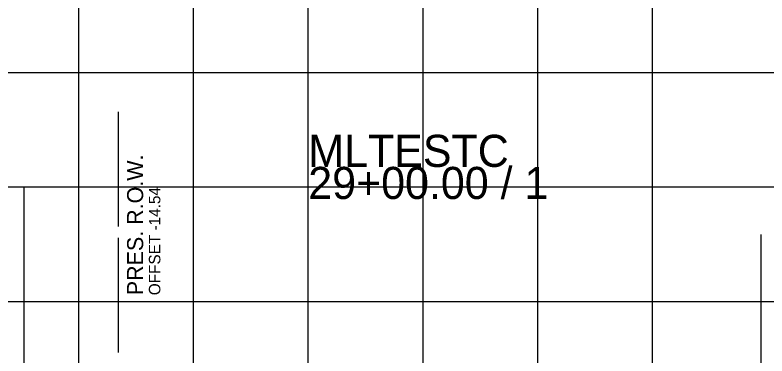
# Model space of a CAD drawing. Extents: x 1131015 to 1136271, y 133453 to 174329.
# Drawn here: x 1132304.9 to 1132370.4, y 161191.9 to 161221.7 of the extents above; entities that cross this region are included whole.
import ezdxf

# ---------------------------------------------------------------- set-up
doc = ezdxf.new("R2010")
doc.units = 0
for name, color, linetype in [('DESIGN - EARTHWORK - Excavation Limit Lines', 7, 'Continuous'), ('DESIGN - SHEET - Light Grid', 7, 'Continuous'), ('DESIGN - SHEET - Linework', 7, 'Continuous'), ('SURVEY - PROPERTY - ROW Lines', 7, 'Continuous'), ('SURVEY - PROPERTY - ROW Lines Text', 7, 'Continuous')]:
    doc.layers.add(name, color=color, linetype=linetype)

msp = doc.modelspace()

# ---------------------------------------------------------------- linework, layer by layer
at = {"layer": 'DESIGN - EARTHWORK - Excavation Limit Lines'}
for p, q in [((1132305.656, 161206.587), (1132305.656, 161154.087)), ((1132369.896, 161202.521), (1132369.896, 161150.021))]:
    msp.add_line(p, q, dxfattribs=at)
at = {"layer": 'DESIGN - SHEET - Light Grid'}
msp.add_line((1132340.456, 161167.655), (1132340.456, 161208.408), dxfattribs=at)
at = {"layer": 'DESIGN - SHEET - Linework'}
for p, q in [((1132310.456, 161116.655), (1132310.456, 161326.655)), ((1132320.456, 161116.655), (1132320.456, 161326.655)), ((1132330.456, 161116.655), (1132330.456, 161326.655)), ((1132340.456, 161116.655), (1132340.456, 161326.655)), ((1132350.456, 161116.655), (1132350.456, 161326.655)), ((1132360.456, 161116.655), (1132360.456, 161326.655)), ((1132190.456, 161216.655), (1132490.456, 161216.655)), ((1132190.456, 161206.655), (1132490.456, 161206.655)), ((1132190.456, 161196.655), (1132490.456, 161196.655))]:
    msp.add_line(p, q, dxfattribs=at)
at = {"layer": 'SURVEY - PROPERTY - ROW Lines'}
for p, q in [((1132313.913, 161203.212), (1132313.913, 161213.212)), ((1132313.913, 161192.212), (1132313.913, 161202.212))]:
    msp.add_line(p, q, dxfattribs=at)

# ---------------------------------------------------------------- texts
at = {"layer": 'DESIGN - SHEET - Light Grid'}
for s, p in [('MLTESTC', (1132330.456, 161208.408)), ('29+00.00 / 1', (1132330.456, 161205.608))]:
    msp.add_text(s, height=2.8, dxfattribs=at).set_placement(p)
at = {"layer": 'SURVEY - PROPERTY - ROW Lines Text'}
for s, height, p in [('PRES. R.O.W.', 1.4, (1132316.063, 161197.212)), ('OFFSET -14.54', 1, (1132317.563, 161197.212))]:
    msp.add_text(s, height=height, rotation=90, dxfattribs=at).set_placement(p)

doc.saveas('drawing.dxf')
